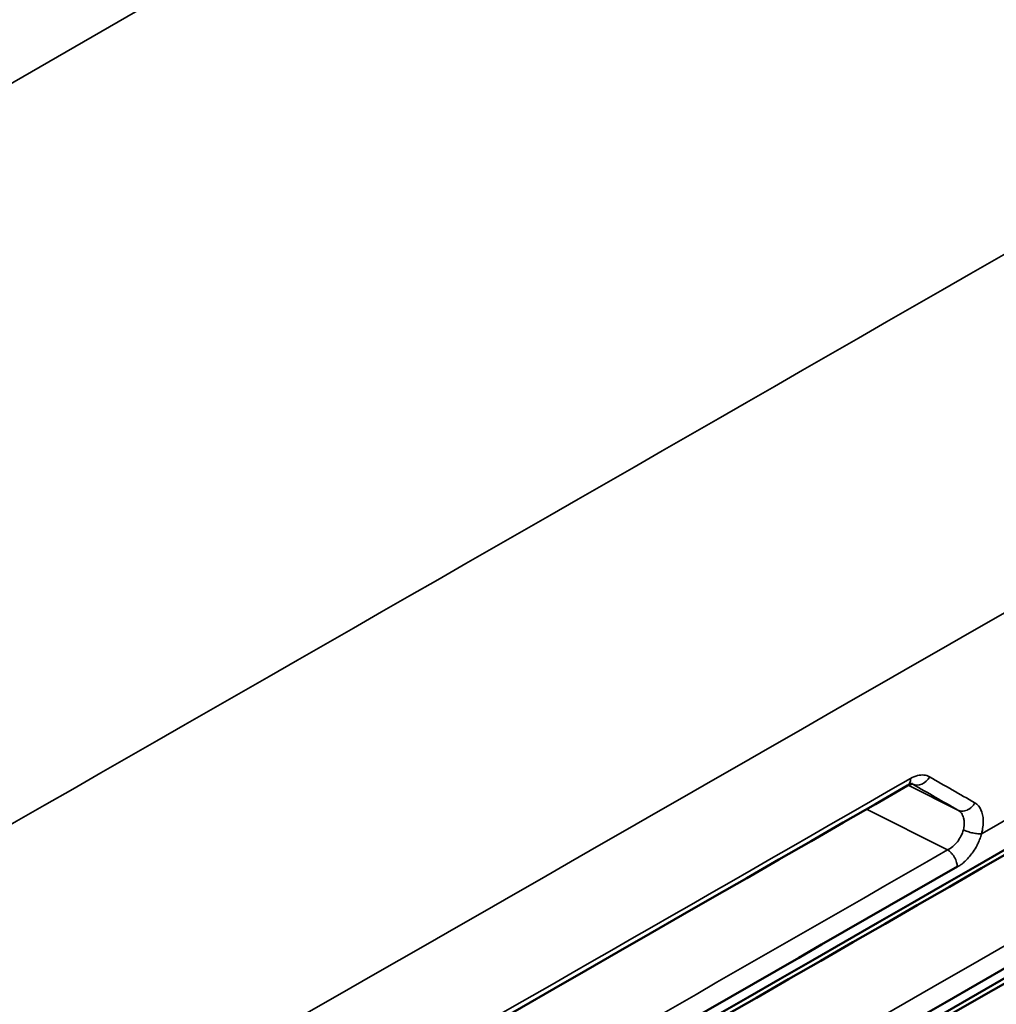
# Model space of a CAD drawing. Header units: millimetres. Extents: x 0 to 14369, y -869 to 2970.
# Tile 601 of 656: x 3690 to 3724, y 1467 to 1501. Entities that reach past the tile are written whole.
import ezdxf

# ---------------------------------------------------------------- set-up
doc = ezdxf.new("R2010")
doc.units = ezdxf.units.MM
doc.header["$LTSCALE"] = 10
doc.layers.add('Sichtbar (ISO)', color=7, linetype='Continuous', lineweight=50)
doc.layers.add('Sichtbar schmal (ISO)', color=7, linetype='Continuous', lineweight=35)

msp = doc.modelspace()

# ---------------------------------------------------------------- linework, layer by layer
at = {"layer": 'Sichtbar (ISO)'}
for centre, major_axis, start_param, end_param in [((-11837.254, 10492.504), (-22051.353, 0), 2.351614, 2.356194), ((-11837.254, 10488.5), (22051.448, 0), 5.493207, 5.497787), ((-11837.254, 10488.16), (-22051.454, 0), 2.351616, 2.356194), ((-11837.254, 10484.15), (22051.497, 0), 5.493208, 5.497787), ((-11837.254, 10483.814), (-22051.498, 0), 2.351616, 2.356194), ((-11837.254, 10479.802), (22051.488, 0), 5.493209, 5.497787), ((-11837.254, 10479.465), (-22051.485, 0), 2.351615, 2.356194), ((-11837.254, 10475.457), (22051.422, 0), 5.493208, 5.497787), ((-11837.254, 10475.114), (-22051.414, 0), 2.351613, 2.356194), ((-11837.254, 10492.857), (22051.342, 0), 5.492477, 5.495673), ((-11837.254, 10471.114), (22051.299, 0), 5.493206, 5.497787), ((-11837.254, 10470.761), (-22051.287, 0), 2.351609, 2.356194)]:
    msp.add_ellipse(centre, major_axis=major_axis, ratio=0.57735, start_param=start_param, end_param=end_param, dxfattribs=at)
for points, knots in [([(3755.304, 1489.847), (3731.733, 1476.238), (3708.109, 1462.658), (3666.194, 1438.664), (3647.923, 1428.24), (3629.622, 1417.833)], [0, 0, 0, 0, 10.000026, 10.000026, 17.703217, 17.703217, 17.703217, 17.703217]), ([(3755.375, 1485.466), (3731.805, 1471.858), (3708.181, 1458.277), (3666.285, 1434.295), (3648.034, 1423.882), (3629.752, 1413.486)], [0, 0, 0, 0, 10.000026, 10.000026, 17.694893, 17.694893, 17.694893, 17.694893]), ([(3755.406, 1481.106), (3731.836, 1467.498), (3708.212, 1453.917), (3666.324, 1429.94), (3648.082, 1419.532), (3629.809, 1409.141)], [0, 0, 0, 0, 10.000026, 10.000026, 17.691273, 17.691273, 17.691273, 17.691273]), ([(3755.397, 1476.767), (3731.827, 1463.159), (3708.203, 1449.578), (3666.312, 1425.6), (3648.068, 1415.19), (3629.792, 1404.798)], [0, 0, 0, 0, 10.000026, 10.000026, 17.692382, 17.692382, 17.692382, 17.692382]), ([(3720.85, 1474.269), (3720.85, 1474.269), (3720.845, 1474.27), (3720.821, 1474.268), (3720.802, 1474.265), (3720.751, 1474.249), (3720.718, 1474.234), (3720.681, 1474.213)], [0.01503082, 0.01503082, 0.01503082, 0.01503082, 0.03478942, 0.03478942, 0.05377055, 0.05377055, 0.07407885, 0.07407885, 0.07407885, 0.07407885]), ([(3720.681, 1474.213), (3697.058, 1460.631), (3673.383, 1447.078), (3644.013, 1430.336), (3638.368, 1427.122), (3632.721, 1423.909)], [0, 0, 0, 0, 10.000026, 10.000026, 12.377482, 12.377482, 12.377482, 12.377482]), ([(3755.348, 1472.449), (3731.777, 1458.841), (3708.153, 1445.26), (3666.249, 1421.274), (3647.99, 1410.857), (3629.7, 1400.456)], [0, 0, 0, 0, 10.000026, 10.000026, 17.698223, 17.698223, 17.698223, 17.698223]), ([(3755.258, 1468.152), (3731.687, 1454.543), (3708.063, 1440.963), (3666.134, 1416.962), (3647.85, 1406.531), (3629.534, 1396.117)], [0, 0, 0, 0, 10.000026, 10.000026, 17.708776, 17.708776, 17.708776, 17.708776])]:
    msp.add_open_spline(points, degree=3, knots=knots, dxfattribs=at)
at = {"layer": 'Sichtbar schmal (ISO)'}
for p, q in [((3679.053, 1492.185), (3746.909, 1531.361)), ((3720.531, 1474.313), (3720.534, 1474.312)), ((3720.638, 1474.372), (3720.635, 1474.373)), ((3720.705, 1474.226), (3722.416, 1473.369)), ((3720.86, 1474.262), (3720.847, 1474.269)), ((3719.099, 1473.487), (3719.096, 1473.489)), ((3722.063, 1472.001), (3719.269, 1473.402))]:
    msp.add_line(p, q, dxfattribs=at)
for centre, major_axis, ratio, start_param, end_param in [((-11837.254, 10493.493), (22051.322, 0), 0.57735, 5.495727, 5.497787), ((3720.431, 1474.646), (0.249, -0.433), 0.576003, 6.283173, 7.10443), ((3721.091, 1474.705), (-0.249, -0.434), 0.80152, 0.050411, 1.591397), ((3022.477, 1818.817), (860.845, -449.078), 0.030216, 0.637303, 0.640399), ((3023.033, 1819.101), (860.744, -449.363), 0.030601, 0.637303, 0.640399), ((3722.143, 1472.728), (0.266, 0.63), 0.65747, 4.924315, 5.371502)]:
    msp.add_ellipse(centre, major_axis=major_axis, ratio=ratio, start_param=start_param, end_param=end_param, dxfattribs=at)
for points in [[(3688.06, 1471.88), (3708.703, 1483.698), (3729.306, 1495.543), (3749.868, 1507.415)], [(3629.294, 1426.061), (3671.422, 1449.97), (3713.382, 1473.989), (3755.174, 1498.118)], [(3629.515, 1414.702), (3671.556, 1438.567), (3713.432, 1462.541), (3755.14, 1486.621)], [(3629.578, 1410.352), (3671.61, 1434.213), (3713.476, 1458.181), (3755.174, 1482.255)], [(3629.567, 1406.009), (3671.6, 1429.871), (3713.468, 1453.84), (3755.168, 1477.915)], [(3720.782, 1474.457), (3691.545, 1457.646), (3662.225, 1440.878), (3632.824, 1424.152)], [(3720.86, 1474.262), (3720.856, 1474.265), (3720.852, 1474.267), (3720.848, 1474.269)], [(3629.482, 1401.673), (3671.528, 1425.542), (3713.408, 1449.518), (3755.121, 1473.601)], [(3722.063, 1472.001), (3722.124, 1472.03), (3722.243, 1472.109), (3722.403, 1472.274), (3722.529, 1472.473), (3722.585, 1472.617), (3722.604, 1472.69)], [(3629.377, 1419.058), (3660.363, 1436.647), (3691.259, 1454.295), (3722.063, 1472.001)], [(3629.324, 1397.344), (3671.394, 1421.226), (3713.298, 1445.216), (3755.034, 1469.313)]]:
    msp.add_open_spline(points, degree=3, dxfattribs=at)
for points, knots in [([(3721.442, 1474.516), (3721.383, 1474.55), (3721.317, 1474.571), (3721.246, 1474.578), (3721.175, 1474.585), (3721.099, 1474.578), (3721.021, 1474.558), (3720.943, 1474.537), (3720.862, 1474.504), (3720.782, 1474.457)], [0, 0, 0, 0, 0.3333333, 0.3333333, 0.3333333, 0.6666667, 0.6666667, 0.6666667, 1, 1, 1, 1]), ([(3722.998, 1473.62), (3722.971, 1473.569), (3722.934, 1473.518), (3722.888, 1473.475), (3722.865, 1473.453), (3722.84, 1473.432), (3722.814, 1473.415), (3722.787, 1473.397), (3722.76, 1473.382), (3722.731, 1473.37), (3722.703, 1473.357), (3722.674, 1473.348), (3722.646, 1473.342), (3722.617, 1473.337), (3722.589, 1473.334), (3722.562, 1473.334), (3722.507, 1473.335), (3722.457, 1473.348), (3722.416, 1473.369)], [0, 0, 0, 0, 0.249814, 0.249814, 0.249814, 0.374845, 0.374845, 0.374845, 0.499876, 0.499876, 0.499876, 0.624907, 0.624907, 0.624907, 0.749938, 0.749938, 0.749938, 1, 1, 1, 1]), ([(3723, 1473.619), (3723.091, 1473.562), (3723.161, 1473.485), (3723.21, 1473.382), (3723.259, 1473.278), (3723.287, 1473.148), (3723.29, 1473.008), (3723.294, 1472.868), (3723.273, 1472.719), (3723.23, 1472.553)], [0.0026431, 0.0026431, 0.0026431, 0.0026431, 0.3333333, 0.3333333, 0.3333333, 0.6666667, 0.6666667, 0.6666667, 0.9999251, 0.9999251, 0.9999251, 0.9999251]), ([(3722.634, 1472.976), (3722.63, 1473.02), (3722.623, 1473.063), (3722.612, 1473.103), (3722.595, 1473.162), (3722.569, 1473.216), (3722.536, 1473.261), (3722.503, 1473.306), (3722.462, 1473.342), (3722.416, 1473.369)], [0, 0, 0, 0, 0.2496058, 0.2496058, 0.2496058, 0.6248029, 0.6248029, 0.6248029, 1, 1, 1, 1]), ([(3723.23, 1472.553), (3723.225, 1472.532), (3723.219, 1472.512), (3723.213, 1472.492), (3723.21, 1472.483), (3723.207, 1472.474), (3723.204, 1472.466), (3723.202, 1472.458), (3723.199, 1472.449), (3723.196, 1472.441), (3723.175, 1472.381), (3723.152, 1472.322), (3723.126, 1472.264), (3723.117, 1472.244), (3723.108, 1472.224), (3723.098, 1472.204), (3723.094, 1472.196), (3723.089, 1472.187), (3723.085, 1472.178), (3723.078, 1472.164), (3723.071, 1472.15), (3723.063, 1472.136), (3723.056, 1472.122), (3723.048, 1472.108), (3723.04, 1472.094), (3722.999, 1472.021), (3722.953, 1471.95), (3722.904, 1471.883), (3722.898, 1471.875), (3722.892, 1471.866), (3722.886, 1471.858), (3722.842, 1471.8), (3722.796, 1471.745), (3722.749, 1471.694), (3722.742, 1471.687), (3722.735, 1471.68), (3722.728, 1471.673), (3722.716, 1471.66), (3722.703, 1471.647), (3722.69, 1471.634), (3722.681, 1471.625), (3722.672, 1471.617), (3722.663, 1471.609), (3722.626, 1471.574), (3722.588, 1471.542), (3722.548, 1471.512), (3722.536, 1471.503), (3722.524, 1471.494), (3722.512, 1471.485), (3722.507, 1471.481), (3722.502, 1471.478), (3722.498, 1471.475), (3722.494, 1471.472), (3722.49, 1471.469), (3722.485, 1471.466), (3722.457, 1471.446), (3722.427, 1471.428), (3722.397, 1471.417)], [0, 0, 0, 0, 0.0416667, 0.0416667, 0.0416667, 0.0598958, 0.0598958, 0.0598958, 0.0769857, 0.0769857, 0.0769857, 0.2051595, 0.2051595, 0.2051595, 0.2493351, 0.2493351, 0.2493351, 0.2692464, 0.2692464, 0.2692464, 0.3012899, 0.3012899, 0.3012899, 0.3333333, 0.3333333, 0.3333333, 0.5, 0.5, 0.5, 0.5208333, 0.5208333, 0.5208333, 0.6666667, 0.6666667, 0.6666667, 0.6875, 0.6875, 0.6875, 0.7265625, 0.7265625, 0.7265625, 0.7530143, 0.7530143, 0.7530143, 0.8632813, 0.8632813, 0.8632813, 0.8974609, 0.8974609, 0.8974609, 0.9102783, 0.9102783, 0.9102783, 0.9214935, 0.9214935, 0.9214935, 0.9998942, 0.9998942, 0.9998942, 0.9998942]), ([(3723.23, 1472.553), (3723.195, 1472.549), (3723.151, 1472.55), (3723.099, 1472.554), (3723.074, 1472.557), (3723.046, 1472.56), (3723.018, 1472.565), (3722.989, 1472.569), (3722.96, 1472.575), (3722.93, 1472.581), (3722.901, 1472.588), (3722.87, 1472.595), (3722.841, 1472.603), (3722.811, 1472.611), (3722.782, 1472.62), (3722.754, 1472.63), (3722.698, 1472.649), (3722.647, 1472.669), (3722.604, 1472.69)], [0.0000259, 0.0000259, 0.0000259, 0.0000259, 0.2497997, 0.2497997, 0.2497997, 0.3748331, 0.3748331, 0.3748331, 0.4998664, 0.4998664, 0.4998664, 0.6248998, 0.6248998, 0.6248998, 0.7499332, 0.7499332, 0.7499332, 1, 1, 1, 1]), ([(3722.397, 1471.422), (3722.395, 1471.464), (3722.387, 1471.515), (3722.372, 1471.568), (3722.363, 1471.596), (3722.353, 1471.626), (3722.341, 1471.655), (3722.328, 1471.684), (3722.314, 1471.714), (3722.298, 1471.742), (3722.282, 1471.77), (3722.264, 1471.798), (3722.245, 1471.824), (3722.226, 1471.85), (3722.207, 1471.874), (3722.186, 1471.896), (3722.146, 1471.94), (3722.103, 1471.975), (3722.063, 1472.001)], [0.018616, 0.018616, 0.018616, 0.018616, 0.2487117, 0.2487117, 0.2487117, 0.3735976, 0.3735976, 0.3735976, 0.4998641, 0.4998641, 0.4998641, 0.6261347, 0.6261347, 0.6261347, 0.7510231, 0.7510231, 0.7510231, 1, 1, 1, 1])]:
    msp.add_open_spline(points, degree=3, knots=knots, dxfattribs=at)

doc.saveas('drawing.dxf')
